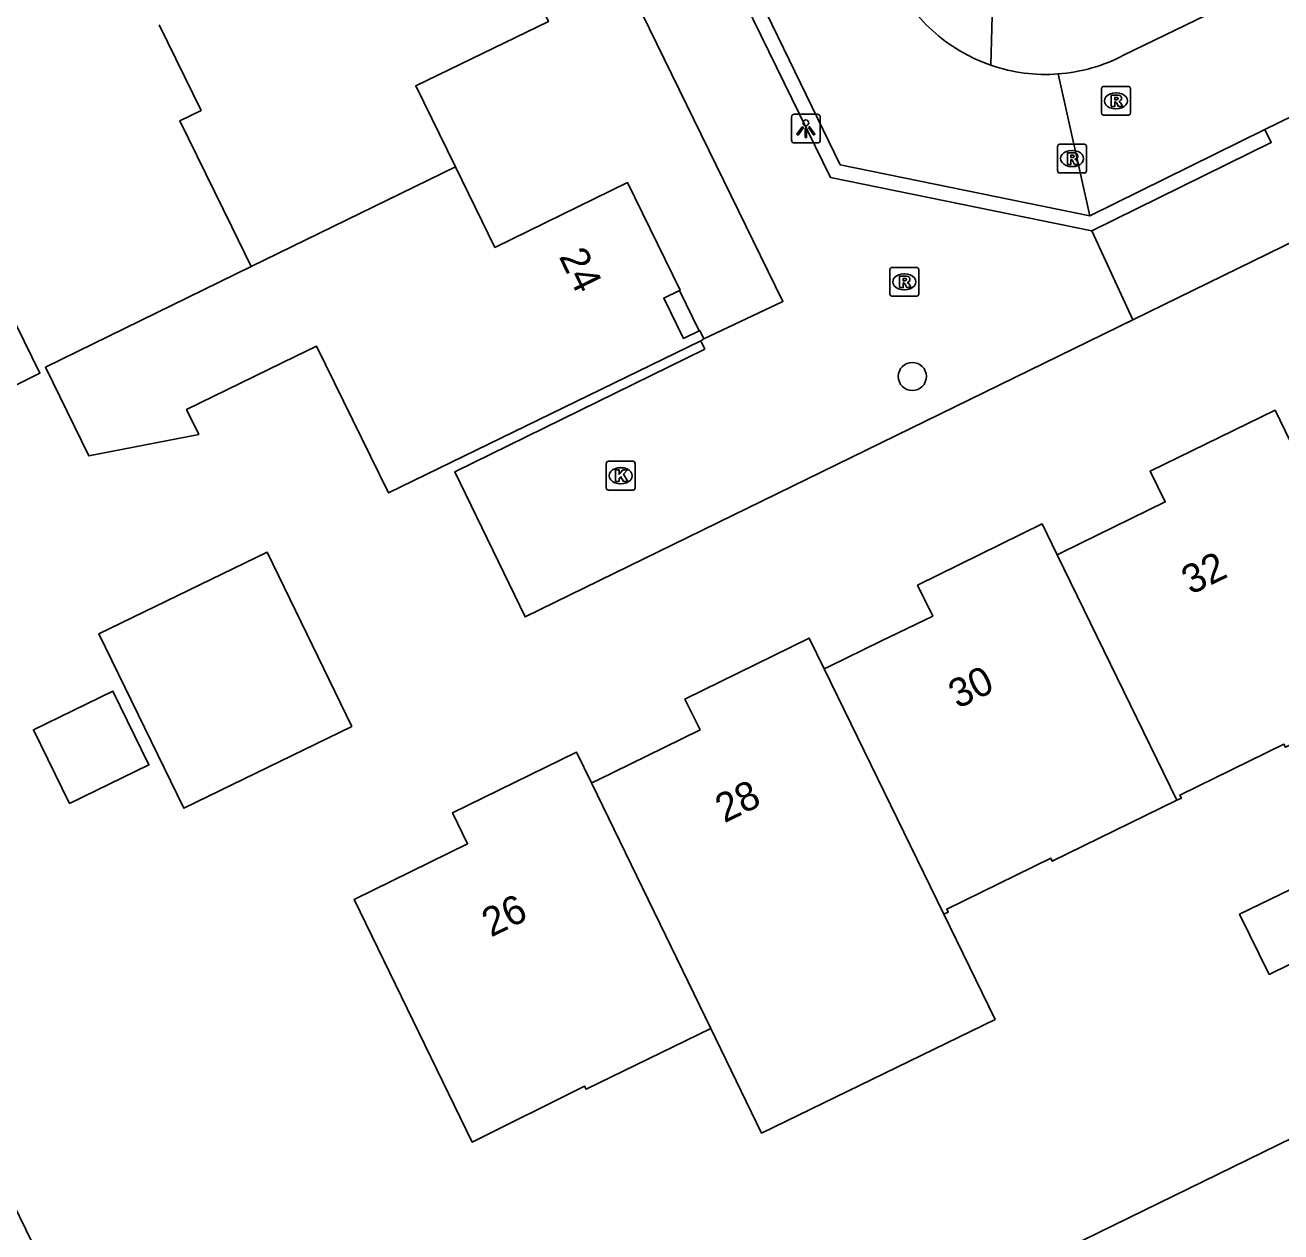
# Model space of a CAD drawing. Extents: x 160457 to 162082, y 388340 to 389736.
# Drawn here: x 160772.64 to 160816.23, y 388685.6 to 388727.48 of the extents above; entities that cross this region are included whole.
import ezdxf

# ---------------------------------------------------------------- set-up
doc = ezdxf.new("R2010")
doc.units = 0
for name, color, linetype in [('IMGEO_Boom', 7, 'Continuous'), ('IMGEO_Kolk', 7, 'Continuous'), ('IMGEO_Lichtpunt', 7, 'Continuous'), ('IMGEO_Pand', 7, 'Continuous'), ('IMGEO_Pand_nummerreeks', 7, 'Continuous'), ('IMGEO_Pand_overbouw', 7, 'Continuous'), ('IMGEO_Rijbaan_lokaal_gesloten', 7, 'Continuous'), ('IMGEO_Rioolput', 7, 'Continuous'), ('IMGEO_Voetpad_open', 7, 'Continuous'), ('IMGEO_Waterloop', 7, 'Continuous')]:
    doc.layers.add(name, color=color, linetype=linetype)

msp = doc.modelspace()

# ---------------------------------------------------------------- linework, layer by layer
at = {"layer": 'IMGEO_Boom'}
msp.add_circle((160803.435, 388715.282), 0.489, dxfattribs=at)
at = {"layer": 'IMGEO_Kolk'}
for p, q in [((160792.813, 388711.412), (160792.813, 388712.264)), ((160792.888, 388712.338), (160793.74, 388712.338)), ((160793.814, 388712.264), (160793.814, 388711.412)), ((160793.301, 388712.118), (160793.326, 388712.118)), ((160793.74, 388711.338), (160792.888, 388711.338)), ((160793.324, 388711.558), (160793.299, 388711.558))]:
    msp.add_line(p, q, dxfattribs=at)
for points in [[(160792.813, 388711.412), (160792.813, 388712.264)], [(160792.888, 388712.338), (160793.74, 388712.338)], [(160793.814, 388712.264), (160793.814, 388711.412)], [(160793.134, 388712.038), (160793.257, 388712.038), (160793.257, 388711.887), (160793.387, 388712.038), (160793.551, 388712.038), (160793.405, 388711.887), (160793.558, 388711.638), (160793.406, 388711.638), (160793.321, 388711.802), (160793.257, 388711.735), (160793.257, 388711.638), (160793.134, 388711.638), (160793.134, 388712.038)], [(160793.74, 388711.338), (160792.888, 388711.338)]]:
    msp.add_lwpolyline(points, dxfattribs=at)
for centre, start, end in [((160792.89, 388712.262), 91.552, 178.448), ((160792.89, 388712.262), 91.552, 178.448), ((160793.738, 388712.262), 1.552, 88.448), ((160793.738, 388712.262), 1.552, 88.448), ((160792.89, 388711.414), 181.552, 268.448), ((160792.89, 388711.414), 181.552, 268.448), ((160793.738, 388711.414), 271.552, 358.448), ((160793.738, 388711.414), 271.552, 358.448)]:
    msp.add_arc(centre, 0.0765, start, end, dxfattribs=at)
for centre, major_axis, ratio, start_param, end_param in [((160793.3, 388711.838), (-0.387, 0.002), 0.722429, 4.712389, 7.853982), ((160793.325, 388711.838), (-0.39, 0.002), 0.717154, 1.570796, 4.712389)]:
    msp.add_ellipse(centre, major_axis=major_axis, ratio=ratio, start_param=start_param, end_param=end_param, dxfattribs=at)
at = {"layer": 'IMGEO_Lichtpunt'}
for p, q in [((160799.242, 388724.287), (160799.242, 388723.48)), ((160799.242, 388724.287), (160799.242, 388723.48)), ((160800.144, 388724.382), (160799.336, 388724.382)), ((160800.144, 388724.382), (160799.336, 388724.382)), ((160800.238, 388723.48), (160800.238, 388724.287)), ((160800.238, 388723.48), (160800.238, 388724.287)), ((160799.336, 388723.386), (160800.144, 388723.386)), ((160799.336, 388723.386), (160800.144, 388723.386))]:
    msp.add_line(p, q, dxfattribs=at)
for points in [[(160799.616, 388723.951), (160799.655, 388723.923), (160799.467, 388723.661), (160799.429, 388723.688), (160799.616, 388723.951)], [(160799.718, 388723.903), (160799.765, 388723.903), (160799.765, 388723.581), (160799.718, 388723.581), (160799.718, 388723.903)], [(160799.828, 388723.923), (160799.866, 388723.95), (160800.053, 388723.688), (160800.014, 388723.66), (160799.828, 388723.923)]]:
    msp.add_lwpolyline(points, dxfattribs=at)
msp.add_circle((160799.741, 388724.085), 0.0994, dxfattribs=at)
for centre, start, end in [((160799.336, 388724.287), 90, 180), ((160799.336, 388724.287), 90, 180), ((160800.144, 388724.287), 0, 90), ((160800.144, 388724.287), 0, 90), ((160799.336, 388723.48), 180, 270), ((160799.336, 388723.48), 180, 270), ((160800.144, 388723.48), 270, 0), ((160800.144, 388723.48), 270, 360)]:
    msp.add_arc(centre, 0.0946, start, end, dxfattribs=at)
at = {"layer": 'IMGEO_Pand'}
for points in [[(160787.684, 388732.561), (160788.41, 388731.087), (160788.977, 388731.362), (160790.804, 388727.605), (160786.199, 388725.366), (160787.577, 388722.556)], [(160780.489, 388719.094), (160779.816, 388720.47), (160778.011, 388724.157), (160778.747, 388724.517), (160777.293, 388727.489)], [(160787.577, 388722.556), (160780.489, 388719.094)], [(160787.577, 388722.556), (160788.947, 388719.761), (160793.546, 388722.012), (160795.375, 388718.275), (160794.809, 388717.998), (160795.489, 388716.604), (160796.057, 388716.875), (160796.193, 388716.592)], [(160796.096, 388716.524), (160785.257, 388711.242), (160782.75, 388716.338), (160782.013, 388715.978), (160778.24, 388714.135), (160778.662, 388713.271), (160774.852, 388712.526), (160773.348, 388715.601), (160780.489, 388719.094)], [(160771.154, 388714.418), (160769.785, 388717.209), (160771.783, 388718.189), (160773.152, 388715.398), (160771.154, 388714.418)], [(160796.193, 388716.592), (160796.096, 388716.524)], [(160808.463, 388709.095), (160808.621, 388709.172), (160810.417, 388710.051), (160812.213, 388710.93), (160811.692, 388712), (160816.025, 388714.111), (160816.553, 388713.032)], [(160800.377, 388705.132), (160800.546, 388705.214), (160802.345, 388706.092), (160804.144, 388706.97), (160803.619, 388708.038), (160807.941, 388710.164), (160808.463, 388709.095)], [(160783.979, 388703.135), (160778.142, 388700.298), (160775.201, 388706.349), (160781.038, 388709.186), (160783.979, 388703.135)], [(160808.463, 388709.095), (160812.621, 388700.575)], [(160792.297, 388701.176), (160792.478, 388701.264), (160794.825, 388702.411), (160796.067, 388703.018), (160795.543, 388704.086), (160799.856, 388706.201), (160800.377, 388705.132)], [(160800.377, 388705.132), (160804.529, 388696.618)], [(160774.174, 388700.46), (160772.928, 388703.025), (160775.686, 388704.365), (160776.933, 388701.801), (160774.174, 388700.46)], [(160820.712, 388704.533), (160816.384, 388702.416), (160816.331, 388702.524), (160812.721, 388700.758), (160812.774, 388700.65), (160812.621, 388700.575)], [(160796.438, 388692.66), (160792.113, 388690.548), (160792.06, 388690.656), (160788.152, 388688.714), (160784.062, 388697.137), (160787.996, 388699.066), (160787.472, 388700.134), (160791.777, 388702.246), (160792.297, 388701.176)], [(160796.438, 388692.66), (160792.297, 388701.176)], [(160812.621, 388700.575), (160808.292, 388698.458), (160808.24, 388698.566), (160804.63, 388696.8), (160804.682, 388696.693), (160804.529, 388696.618)], [(160817.962, 388695.582), (160815.817, 388694.532), (160814.796, 388696.619), (160816.941, 388697.668), (160817.962, 388695.582)], [(160804.529, 388696.618), (160806.308, 388692.969), (160798.204, 388689.028), (160796.438, 388692.66)], [(160769.492, 388691.995), (160771.276, 388688.22), (160771.384, 388688.273), (160773.49, 388683.966)]]:
    msp.add_lwpolyline(points, dxfattribs=at)
at = {"layer": 'IMGEO_Pand_overbouw'}
msp.add_lwpolyline([(160795.357, 388718.266), (160794.809, 388717.998), (160795.489, 388716.604), (160796.041, 388716.867)], close=True, dxfattribs=at)
at = {"layer": 'IMGEO_Rijbaan_lokaal_gesloten'}
for points in [[(160796.496, 388731.738), (160796.586, 388731.565), (160800.932, 388722.63), (160809.594, 388720.858)], [(160810.77, 388726.43), (160814.348, 388728.165)], [(160809.594, 388720.858), (160808.502, 388725.781)], [(160816.666, 388724.342), (160815.673, 388723.851)], [(160809.594, 388720.858), (160815.673, 388723.851)]]:
    msp.add_lwpolyline(points, dxfattribs=at)
for centre, radius, start, end in [((160808.062, 388731.604), 5.839, 204.3781, 251.0062), ((160808.059, 388731.615), 5.851, 274.3388, 297.5987), ((160808.067, 388731.626), 5.862, 251.0354, 274.2568)]:
    msp.add_arc(centre, radius, start, end, dxfattribs=at)
at = {"layer": 'IMGEO_Rioolput'}
for p, q in [((160810.003, 388724.422), (160810.003, 388725.274)), ((160810.078, 388725.348), (160810.93, 388725.348)), ((160811.004, 388725.274), (160811.004, 388724.422)), ((160810.491, 388725.128), (160810.516, 388725.128)), ((160810.514, 388724.568), (160810.489, 388724.568)), ((160810.93, 388724.348), (160810.078, 388724.348)), ((160808.48, 388722.418), (160808.48, 388723.27)), ((160808.555, 388723.344), (160809.407, 388723.344)), ((160808.968, 388723.124), (160808.993, 388723.124)), ((160809.481, 388723.27), (160809.481, 388722.418)), ((160809.407, 388722.344), (160808.555, 388722.344)), ((160808.991, 388722.564), (160808.966, 388722.564)), ((160802.657, 388718.142), (160802.657, 388718.994)), ((160802.732, 388719.068), (160803.584, 388719.068)), ((160803.145, 388718.848), (160803.17, 388718.848)), ((160803.658, 388718.994), (160803.658, 388718.142)), ((160803.584, 388718.068), (160802.732, 388718.068)), ((160803.168, 388718.288), (160803.143, 388718.288))]:
    msp.add_line(p, q, dxfattribs=at)
for points in [[(160810.003, 388724.422), (160810.003, 388725.274)], [(160810.078, 388725.348), (160810.93, 388725.348)], [(160811.004, 388725.274), (160811.004, 388724.422)], [(160810.592, 388725.046), (160810.34, 388725.048), (160810.34, 388724.648)], [(160810.518, 388724.967), (160810.464, 388724.967), (160810.464, 388724.886)], [(160810.464, 388724.886), (160810.516, 388724.886)], [(160810.34, 388724.648), (160810.464, 388724.648), (160810.464, 388724.81), (160810.475, 388724.81)], [(160810.522, 388724.781), (160810.593, 388724.648), (160810.733, 388724.648), (160810.668, 388724.774)], [(160810.93, 388724.348), (160810.078, 388724.348)], [(160808.48, 388722.418), (160808.48, 388723.27)], [(160808.555, 388723.344), (160809.407, 388723.344)], [(160809.481, 388723.27), (160809.481, 388722.418)], [(160809.069, 388723.042), (160808.817, 388723.044), (160808.817, 388722.644)], [(160808.817, 388722.644), (160808.941, 388722.644), (160808.941, 388722.806), (160808.952, 388722.806)], [(160808.995, 388722.963), (160808.941, 388722.963), (160808.941, 388722.882)], [(160808.941, 388722.882), (160808.993, 388722.882)], [(160808.999, 388722.777), (160809.07, 388722.644), (160809.21, 388722.644), (160809.145, 388722.77)], [(160809.407, 388722.344), (160808.555, 388722.344)], [(160802.657, 388718.142), (160802.657, 388718.994)], [(160802.732, 388719.068), (160803.584, 388719.068)], [(160803.246, 388718.766), (160802.994, 388718.768), (160802.994, 388718.368)], [(160803.658, 388718.994), (160803.658, 388718.142)], [(160802.994, 388718.368), (160803.118, 388718.368), (160803.118, 388718.53), (160803.129, 388718.53)], [(160803.172, 388718.687), (160803.118, 388718.687), (160803.118, 388718.606)], [(160803.118, 388718.606), (160803.17, 388718.606)], [(160803.176, 388718.501), (160803.247, 388718.368), (160803.387, 388718.368), (160803.322, 388718.494)], [(160803.584, 388718.068), (160802.732, 388718.068)]]:
    msp.add_lwpolyline(points, dxfattribs=at)
for centre, radius, start, end in [((160810.08, 388725.272), 0.0765, 91.552, 178.448), ((160810.08, 388725.272), 0.0765, 91.552, 178.448), ((160810.928, 388725.272), 0.0765, 1.552, 88.448), ((160810.928, 388725.272), 0.0765, 1.552, 88.448), ((160810.5, 388725.075), 0.19, 274.7715, 282.9687), ((160810.524, 388724.871), 0.0964, 77.0061, 93.1865), ((160810.538, 388724.928), 0.0378, 276.6634, 79.6772), ((160810.591, 388724.936), 0.109, 350.3612, 89.416), ((160810.589, 388724.936), 0.112, 277.5842, 350.9817), ((160810.08, 388724.424), 0.0765, 181.552, 268.448), ((160810.08, 388724.424), 0.0765, 181.552, 268.448), ((160810.474, 388724.757), 0.0533, 26.0293, 88.6989), ((160810.573, 388724.721), 0.108, 29.5134, 73.7905), ((160810.928, 388724.424), 0.0765, 271.552, 358.448), ((160810.928, 388724.424), 0.0765, 271.552, 358.448), ((160808.557, 388723.268), 0.0765, 91.552, 178.448), ((160808.557, 388723.268), 0.0765, 91.552, 178.448), ((160809.405, 388723.268), 0.0765, 1.552, 88.448), ((160809.405, 388723.268), 0.0765, 1.552, 88.448), ((160808.951, 388722.753), 0.0533, 26.0293, 88.6989), ((160808.977, 388723.071), 0.19, 274.7715, 282.9687), ((160809.001, 388722.867), 0.0964, 77.0061, 93.1865), ((160809.015, 388722.924), 0.0378, 276.6634, 79.6772), ((160809.068, 388722.932), 0.109, 350.3612, 89.416), ((160809.066, 388722.932), 0.112, 277.5842, 350.9817), ((160809.05, 388722.717), 0.108, 29.5134, 73.7905), ((160808.557, 388722.42), 0.0765, 181.552, 268.448), ((160808.557, 388722.42), 0.0765, 181.552, 268.448), ((160809.405, 388722.42), 0.0765, 271.552, 358.448), ((160809.405, 388722.42), 0.0765, 271.552, 358.448), ((160802.734, 388718.992), 0.0765, 91.552, 178.448), ((160802.734, 388718.992), 0.0765, 91.552, 178.448), ((160803.245, 388718.656), 0.109, 350.3612, 89.416), ((160803.582, 388718.992), 0.0765, 1.552, 88.448), ((160803.582, 388718.992), 0.0765, 1.552, 88.448), ((160803.128, 388718.477), 0.0533, 26.0293, 88.6989), ((160803.154, 388718.795), 0.19, 274.7715, 282.9687), ((160803.178, 388718.591), 0.0964, 77.0061, 93.1865), ((160803.192, 388718.648), 0.0378, 276.6634, 79.6772), ((160803.243, 388718.656), 0.112, 277.5842, 350.9817), ((160803.227, 388718.441), 0.108, 29.5134, 73.7905), ((160802.734, 388718.144), 0.0765, 181.552, 268.448), ((160802.734, 388718.144), 0.0765, 181.552, 268.448), ((160803.582, 388718.144), 0.0765, 271.552, 358.448), ((160803.582, 388718.144), 0.0765, 271.552, 358.448)]:
    msp.add_arc(centre, radius, start, end, dxfattribs=at)
for centre, major_axis, ratio, start_param, end_param in [((160810.49, 388724.848), (-0.387, 0.002), 0.722429, 4.712389, 7.853982), ((160810.515, 388724.848), (-0.39, 0.002), 0.717154, 1.570796, 4.712389), ((160808.967, 388722.844), (-0.387, 0.002), 0.722429, 4.712389, 7.853982), ((160808.992, 388722.844), (-0.39, 0.002), 0.717154, 1.570796, 4.712389), ((160803.144, 388718.568), (-0.387, 0.002), 0.722429, 4.712389, 7.853982), ((160803.169, 388718.568), (-0.39, 0.002), 0.717154, 1.570796, 4.712389)]:
    msp.add_ellipse(centre, major_axis=major_axis, ratio=ratio, start_param=start_param, end_param=end_param, dxfattribs=at)
at = {"layer": 'IMGEO_Voetpad_open'}
for points in [[(160796.193, 388716.592), (160798.94, 388717.887), (160783.242, 388750), (160751.22, 388815.507)], [(160929.117, 388774.962), (160878.066, 388750), (160811.085, 388717.249)], [(160809.661, 388720.335), (160800.591, 388722.19), (160796.035, 388731.513), (160796.496, 388731.738)], [(160806.162, 388726.083), (160806.284, 388730.808)], [(160815.673, 388723.851), (160815.893, 388723.403), (160809.661, 388720.335)], [(160809.661, 388720.335), (160811.085, 388717.249)], [(160811.085, 388717.249), (160789.992, 388706.936), (160787.552, 388711.973), (160796.229, 388716.231), (160796.096, 388716.524)]]:
    msp.add_lwpolyline(points, dxfattribs=at)
at = {"layer": 'IMGEO_Waterloop'}
msp.add_lwpolyline([(160766.298, 388664.267), (160941.708, 388750), (160948.921, 388753.525)], dxfattribs=at)

# ---------------------------------------------------------------- texts
at = {"layer": 'IMGEO_Pand_nummerreeks'}
for s, rotation, p in [('24', 296.0785, (160791.151, 388719.444)), ('32', 26.0696, (160813.102, 388707.693)), ('30', 26.0696, (160805.01, 388703.735)), ('28', 26.0696, (160796.912, 388699.773)), ('26', 26.0696, (160788.81, 388695.809))]:
    msp.add_text(s, height=1, rotation=rotation, dxfattribs=at).set_placement(p)

doc.saveas('drawing.dxf')
